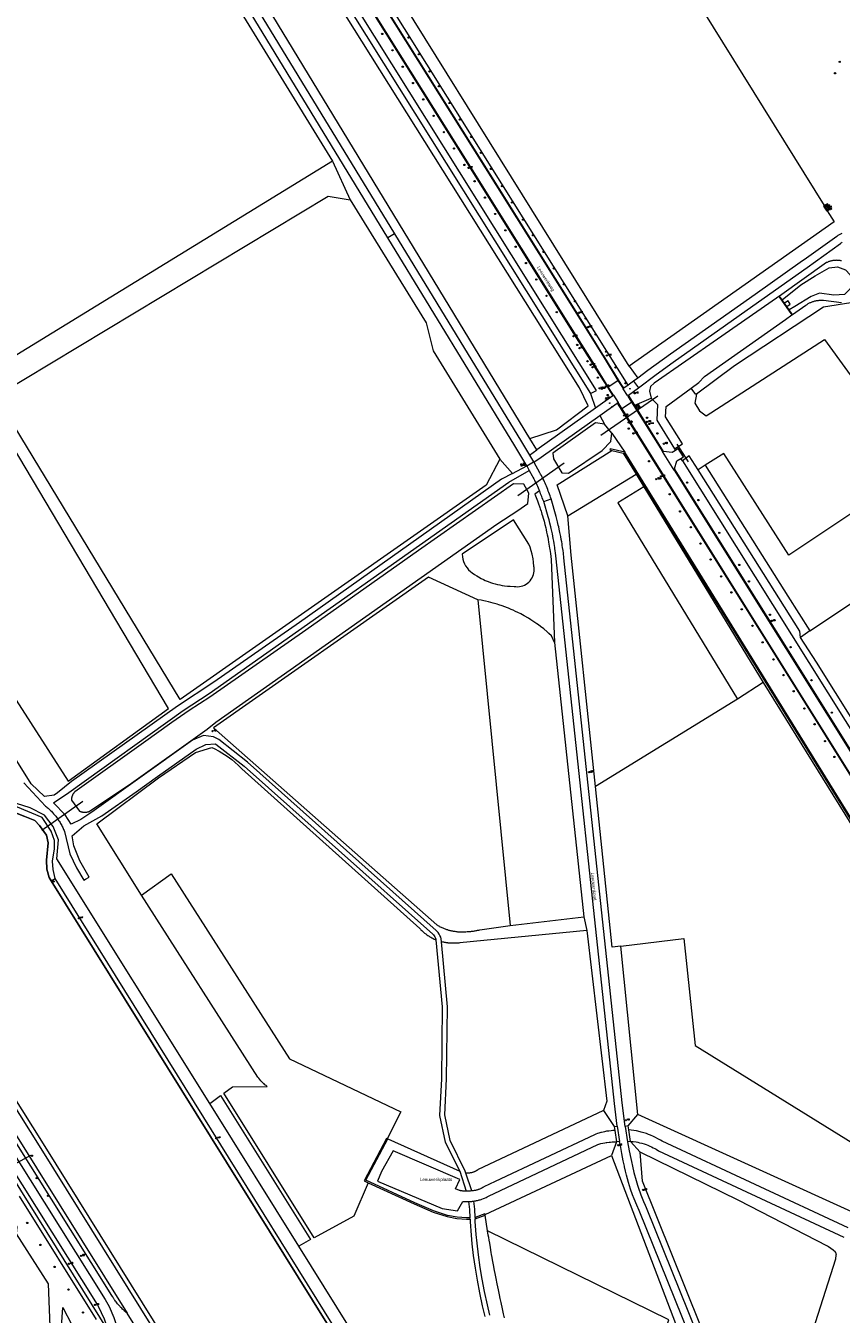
# Model space of a CAD drawing. Header units: metres. Extents: x 138165 to 154469, y 480134 to 494189.
# Tile 310 of 656: x 148601 to 148916, y 483009 to 483506. Entities that reach past the tile are written whole.
import ezdxf

# ---------------------------------------------------------------- set-up
doc = ezdxf.new("R2010")
doc.units = ezdxf.units.M
doc.header["$LTSCALE"] = 0.001
doc.header["$MEASUREMENT"] = 0
for name, color, linetype, lineweight in [('TOP-L-duiker', 7, 'Continuous', 0), ('TOP-L-topo objecten punt', 7, 'Continuous', 0), ('TOP-L-topo objecten vlak', 7, 'Continuous', 0), ('TOP-L-water beschoeiing', 7, 'Continuous', 0), ('TOP-T-topo huisnummering naamgeving', 7, 'Continuous', 0)]:
    doc.layers.add(name, color=color, linetype=linetype, lineweight=lineweight)
doc.styles.add('Style-INTL_ISO', font='INTL_ISO.shx')
doc.styles.add('Style-STANDARD', font='STANDARD.shx')

# ---------------------------------------------------------------- blocks, each defined once
blk = doc.blocks.new('24')
at = {"layer": 'TOP-L-topo objecten punt', "color": 7, "linetype": 'Continuous', "lineweight": 0}
for radius in [0.025, 0.0182, 0.0115, 0.005]:
    blk.add_circle((0, 0), radius, dxfattribs=at)
blk = doc.blocks.new('11')
at = {"layer": 'TOP-L-topo objecten punt', "color": 7, "linetype": 'Continuous', "lineweight": 0}
blk.add_circle((0, 0), 0.025, dxfattribs=at)
at = {"layer": 'TOP-L-topo objecten punt', "color": 7, "linetype": 'Continuous', "lineweight": 0, "style": 'Style-STANDARD'}
blk.add_text('AB', height=0.06, dxfattribs=at).set_placement((0.0483, 0))
blk = doc.blocks.new('121')
at = {"layer": 'TOP-L-topo objecten punt', "color": 7, "linetype": 'Continuous', "lineweight": 0}
blk.add_circle((0, 0), 0.025, dxfattribs=at)
at = {"layer": 'TOP-L-topo objecten punt', "color": 7, "linetype": 'Continuous', "lineweight": 0, "style": 'Style-STANDARD'}
blk.add_text('LD', height=0.06, dxfattribs=at).set_placement((0.0483, 0))
blk = doc.blocks.new('72')
at = {"layer": 'TOP-L-topo objecten punt', "color": 7, "linetype": 'Continuous', "lineweight": 0}
blk.add_circle((0, 0), 0.025, dxfattribs=at)
at = {"layer": 'TOP-L-topo objecten punt', "color": 7, "linetype": 'Continuous', "lineweight": 0, "style": 'Style-STANDARD'}
blk.add_text('BK', height=0.06, dxfattribs=at).set_placement((0.0483, 0))
blk = doc.blocks.new('73')
at = {"layer": 'TOP-L-topo objecten punt', "color": 7, "linetype": 'Continuous', "lineweight": 0}
blk.add_circle((0, 0), 0.025, dxfattribs=at)
at = {"layer": 'TOP-L-topo objecten punt', "color": 7, "linetype": 'Continuous', "lineweight": 0, "style": 'Style-STANDARD'}
blk.add_text('WP', height=0.06, dxfattribs=at).set_placement((0.0483, 0))
blk = doc.blocks.new('10')
at = {"layer": 'TOP-L-topo objecten punt', "linetype": 'Continuous', "lineweight": 0}
blk.add_circle((0, 0), 0.0125, dxfattribs=at)
blk = doc.blocks.new('17')
at = {"layer": 'TOP-L-topo objecten punt', "color": 7, "linetype": 'Continuous', "lineweight": 0}
blk.add_circle((0, 0), 0.025, dxfattribs=at)
at = {"layer": 'TOP-L-topo objecten punt', "color": 7, "linetype": 'Continuous', "lineweight": 0, "style": 'Style-STANDARD'}
blk.add_text('HP', height=0.06, dxfattribs=at).set_placement((0.0483, 0))
blk = doc.blocks.new('81')
at = {"layer": 'TOP-L-topo objecten punt', "color": 7, "linetype": 'Continuous', "lineweight": 0}
blk.add_circle((0, 0), 0.025, dxfattribs=at)
at = {"layer": 'TOP-L-topo objecten punt', "color": 7, "linetype": 'Continuous', "lineweight": 0, "style": 'Style-STANDARD'}
blk.add_text('GK', height=0.06, dxfattribs=at).set_placement((0.0483, 0))
blk = doc.blocks.new('14')
at = {"layer": 'TOP-L-topo objecten punt', "color": 7, "linetype": 'Continuous', "lineweight": 0}
blk.add_circle((0, 0), 0.025, dxfattribs=at)
at = {"layer": 'TOP-L-topo objecten punt', "color": 7, "linetype": 'Continuous', "lineweight": 0, "style": 'Style-STANDARD'}
blk.add_text('VB', height=0.06, dxfattribs=at).set_placement((0.0483, 0))
blk = doc.blocks.new('175')
at = {"layer": 'TOP-L-topo objecten punt', "color": 7, "linetype": 'Continuous', "lineweight": 0}
blk.add_circle((0, 0), 0.025, dxfattribs=at)
at = {"layer": 'TOP-L-topo objecten punt', "color": 7, "linetype": 'Continuous', "lineweight": 0, "style": 'Style-STANDARD'}
blk.add_text('SB', height=0.06, dxfattribs=at).set_placement((0.0483, 0))
blk = doc.blocks.new('302')
at = {"layer": 'TOP-L-topo objecten punt', "color": 7, "linetype": 'Continuous', "lineweight": 0}
blk.add_circle((0, 0), 0.025, dxfattribs=at)
at = {"layer": 'TOP-L-topo objecten punt', "color": 7, "linetype": 'Continuous', "lineweight": 0, "style": 'Style-STANDARD'}
blk.add_text('WH', height=0.06, dxfattribs=at).set_placement((0.0483, 0))

msp = doc.modelspace()

# ---------------------------------------------------------------- linework, layer by layer
at = {"layer": 'TOP-L-duiker', "flags": 128}
for points in [[(148822.92, 483348.07), (148844.83, 483363.32)], [(148852.2, 483344.64), (148856.51, 483337.84)], [(148790.91, 483324.9), (148808.78, 483337.46)], [(148607.4, 483195.82), (148623.29, 483207.01)], [(148560.25, 483046.85), (148603.21, 483070.52)]]:
    msp.add_lwpolyline(points, dxfattribs=at)
at = {"layer": 'TOP-L-topo objecten vlak', "flags": 128}
for points in [[(148833.41, 483367.4), (148772.34, 483464.68), (148697.49, 483584.48), (148631.31, 483690.49), (148599.85, 483743.65), (148547.78, 483853.53), (148547.31, 483855.54), (148545.61, 483858.1), (148550.5, 483880.06)], [(148740.84, 483424.25), (148594.8, 483663.61), (148591.72, 483668.78), (148589.84, 483672), (148586.69, 483677.5), (148584.58, 483681.28), (148582.67, 483684.74), (148579.71, 483690.25), (148538.92, 483766.2)], [(148541.38, 483767.94), (148582.31, 483691.67), (148585.66, 483685.48), (148586.39, 483684.14), (148589.86, 483677.93), (148593.52, 483671.58), (148596.94, 483665.8), (148600.34, 483660.21), (148743.36, 483425.79)], [(148779.31, 482906.07), (148611.09, 483176.29), (148610.29, 483177.59), (148609.36, 483180.76), (148609.23, 483184.22), (148609.92, 483190.91), (148609.27, 483193.95), (148606.53, 483197.65), (148604.77, 483199.58), (148600.86, 483201.12), (148594.75, 483203.58), (148593.58, 483204.42), (148592.84, 483205.62), (148416.19, 483489.41), (148289.18, 483693.15)], [(148672.18, 483090.39), (148613.26, 483184.77), (148613.82, 483192.06), (148611.86, 483197.25), (148608.46, 483201.59), (148602.9, 483204.47), (148597.65, 483206.08), (148596.06, 483212.47), (148420.94, 483492.12), (148294.48, 483695.61)], [(148795.51, 483346.84), (148805.86, 483350.2), (148818, 483359.42), (148814.63, 483366.37), (148730.76, 483500), (148618.8, 483678.39), (148601.35, 483666.36)], [(148622.88, 483679.62), (148621.84, 483679), (148818.92, 483364.2)], [(148818.92, 483364.2), (148821.28, 483365.38), (148624.04, 483680.32)], [(148795.51, 483346.84), (148601.35, 483666.36)], [(148701.38, 483587.7), (148780.57, 483643.14), (148908.95, 483436.61)], [(148626.4, 483605.17), (148719.43, 483453.82)], [(148833.81, 483374.77), (148701.38, 483587.7)], [(148713.41, 483554.76), (148782.39, 483444.62), (148823.48, 483378.95), (148823.75, 483378.52)], [(148824.03, 483378.7), (148823.7, 483379.26), (148816.59, 483390.7), (148783.68, 483443.29), (148713.75, 483554.97)], [(148325.38, 483521.99), (148326.04, 483522.4), (148326.89, 483522.93), (148341.28, 483500), (148608.6, 483073.9), (148654.54, 483000), (148786.42, 482787.86)], [(148325.38, 483521.99), (148607.06, 483073.05), (148785.15, 482787.15), (148785.44, 482786.43), (148785.52, 482786.2), (148785.73, 482785.56), (148785.83, 482785.19), (148785.92, 482784.89), (148786.04, 482784.39), (148786.14, 482783.91), (148786.18, 482783.67), (148786.23, 482783.38), (148786.33, 482782.69), (148786.37, 482782.23), (148786.41, 482781.74), (148786.43, 482781.12), (148786.43, 482780.53), (148786.42, 482780.09), (148786.4, 482779.78), (148786.36, 482779.31), (148786.31, 482778.84), (148786.26, 482778.45), (148786.18, 482777.97), (148786.11, 482777.59)], [(148719.43, 483453.82), (148584.73, 483371.16), (148498.54, 483512.83)], [(148733.98, 483512.64), (148772.2, 483451.66), (148812.77, 483386.69), (148819.55, 483375.89)], [(148819.9, 483376.1), (148811.21, 483389.96), (148772.8, 483451.5), (148735.38, 483511.15)], [(148719.43, 483453.82), (148726.24, 483438.89)], [(148783.97, 483338.85), (148778.75, 483328.88), (148660.73, 483246.23), (148589.67, 483363.14), (148717.81, 483440.27), (148726.24, 483438.89)], [(148726.24, 483438.89), (148755.63, 483391.48), (148758.26, 483380.64), (148783.97, 483338.85)], [(148910.19, 483434.62), (148912.8, 483430.42), (148833.81, 483374.77)], [(148908.95, 483436.61), (148908.66, 483436.45), (148909.95, 483434.47), (148910.19, 483434.62)], [(148910.19, 483434.62), (148911.31, 483435.33), (148910.21, 483437.32), (148908.95, 483436.61)], [(148365.39, 483431.33), (148368.44, 483429.3), (148371.76, 483426.6), (148374.78, 483423.56), (148376.16, 483421.87), (148381.03, 483414.98), (148631.86, 483014.9), (148633.34, 483012.17), (148635.17, 483007.98), (148636.55, 483003.61), (148638.92, 482995.42)], [(148633.25, 483002.28), (148631.55, 483007.33), (148629.32, 483012.17), (148628.92, 483012.91), (148378.09, 483413.05), (148374.26, 483418.7), (148373, 483420.31), (148369.86, 483423.56), (148367.57, 483425.55)], [(148368.14, 483424.05), (148483.22, 483243.33), (148633.25, 483002.28)], [(148743.36, 483425.79), (148740.84, 483424.25)], [(148794.4, 483336.32), (148792.84, 483338.91), (148789.79, 483344.02), (148740.84, 483424.25)], [(148743.36, 483425.79), (148792.31, 483345.57), (148795.43, 483340.42)], [(148915.78, 483425.88), (148915.52, 483425.76), (148915.27, 483425.64), (148915.02, 483425.51), (148914.78, 483425.37), (148914.53, 483425.23), (148914.3, 483425.08), (148914.06, 483424.92), (148913.83, 483424.76), (148901.3, 483415.74), (148900.59, 483415.3), (148882.35, 483402.35), (148849.76, 483379.39), (148840.95, 483373.01), (148837.1, 483370.11)], [(148837.4, 483366.4), (148844.24, 483371.47), (148850.82, 483376.28), (148883.7, 483399.51), (148902.43, 483412.79), (148915.21, 483422.03), (148915.38, 483422.16), (148915.55, 483422.28), (148915.72, 483422.39), (148915.89, 483422.5)], [(148915.71, 483415.32), (148915.45, 483415.37), (148915.2, 483415.42), (148914.94, 483415.45), (148914.68, 483415.48), (148914.42, 483415.5), (148914.16, 483415.52), (148913.89, 483415.53), (148913.63, 483415.52), (148913.37, 483415.52), (148913.11, 483415.5), (148912.85, 483415.48), (148912.59, 483415.45), (148912.33, 483415.41), (148912.08, 483415.36), (148911.82, 483415.31), (148911.57, 483415.25), (148911.31, 483415.18), (148911.06, 483415.11), (148910.82, 483415.03), (148910.57, 483414.94), (148910.33, 483414.84), (148910.08, 483414.74), (148909.85, 483414.63), (148891.76, 483401.75)], [(148892.79, 483400.31), (148899.99, 483406.05), (148905.55, 483409.51), (148910.85, 483412.67), (148914.13, 483413.03), (148917.15, 483411.89), (148919.03, 483409.91), (148919.81, 483408.15), (148918.96, 483404.54), (148916.75, 483402.33), (148912.74, 483402.04), (148907.13, 483402.81), (148903.94, 483401.55), (148897.73, 483397.67), (148895.5, 483396.5)], [(148891.51, 483401.58), (148890.61, 483400.93), (148867.9, 483385.15), (148843.39, 483368.2), (148842, 483366.91), (148841.62, 483365.11), (148842.31, 483362.44)], [(148936.63, 483389.55), (148930.49, 483390.7), (148919.3, 483399.12), (148908.78, 483397.52), (148874.41, 483374.88), (148859.72, 483363.99)], [(148891.76, 483401.75), (148891.51, 483401.58)], [(148891.51, 483401.58), (148891.85, 483401.1), (148896.17, 483395.04), (148896.57, 483394.48)], [(148892.79, 483400.31), (148891.76, 483401.75)], [(148893.72, 483399.01), (148892.79, 483400.31)], [(148894.63, 483397.72), (148895.93, 483398.6), (148895.04, 483399.87), (148893.72, 483399.01)], [(148894.63, 483397.72), (148893.72, 483399.01)], [(148896.81, 483394.65), (148901.91, 483398.23), (148902.14, 483398.39), (148902.38, 483398.54), (148902.61, 483398.69), (148902.85, 483398.83), (148903.1, 483398.96), (148903.35, 483399.09), (148903.6, 483399.21), (148903.85, 483399.32), (148904.11, 483399.43), (148904.37, 483399.53), (148904.63, 483399.62), (148904.9, 483399.71), (148905.17, 483399.78), (148905.43, 483399.85), (148905.71, 483399.92), (148905.98, 483399.98), (148906.25, 483400.03), (148906.53, 483400.07), (148906.81, 483400.1), (148907.08, 483400.13), (148907.36, 483400.15), (148907.64, 483400.16), (148907.92, 483400.17), (148908.2, 483400.16), (148908.48, 483400.15), (148908.76, 483400.14), (148915.71, 483399.28)], [(148857.73, 483366.27), (148860.66, 483368.42), (148862.82, 483370.69), (148894.12, 483392.76), (148896.57, 483394.48)], [(148895.5, 483396.5), (148894.63, 483397.72)], [(148896.81, 483394.65), (148896.41, 483395.22), (148895.5, 483396.5)], [(148896.57, 483394.48), (148896.81, 483394.65)], [(148859.72, 483363.99), (148859.15, 483360.41), (148860.95, 483357.46), (148863.43, 483355.63), (148909.12, 483384.99), (148927.87, 483359.23), (148932.71, 483350.97), (148944.01, 483335.18), (148938.02, 483331.11), (148932.1, 483327.16), (148921.96, 483319.63), (148895.39, 483301.85), (148870.25, 483341.03), (148863.08, 483336.53)], [(148824.03, 483378.7), (148823.75, 483378.52)], [(148831.77, 483366.21), (148831.61, 483366.46), (148831.02, 483367.41), (148829.76, 483369.44), (148824.03, 483378.7)], [(148819.9, 483376.1), (148819.55, 483375.89)], [(148819.55, 483375.89), (148820.74, 483373.99), (148825.68, 483366.28), (148827.48, 483363.27)], [(148825.75, 483366.78), (148819.9, 483376.1)], [(148823.75, 483378.52), (148829.48, 483369.26)], [(148833.81, 483374.77), (148837.1, 483370.11)], [(148825.75, 483366.78), (148829.48, 483369.26)], [(148829.48, 483369.26), (148830.73, 483367.23), (148831.33, 483366.28), (148831.49, 483366.02)], [(148835.54, 483368.93), (148833.41, 483367.4)], [(148837.1, 483370.11), (148835.54, 483368.93)], [(148835.54, 483368.93), (148837.4, 483366.4)], [(148818.92, 483364.2), (148820.9, 483358.58)], [(148827.81, 483363.5), (148827.02, 483364.75), (148825.75, 483366.78)], [(148831.49, 483366.02), (148831.52, 483366.04), (148831.77, 483366.21)], [(148833.2, 483363.37), (148831.49, 483366.02)], [(148833.41, 483367.4), (148831.77, 483366.21)], [(148833.5, 483363.58), (148837.4, 483366.4)], [(148851.25, 483342.89), (148854.34, 483344.77), (148847.81, 483355.23), (148848.04, 483359.18), (148857.73, 483366.27)], [(148859.72, 483363.99), (148859.49, 483363.85), (148857.73, 483366.27)], [(148586.26, 483360.51), (148550.39, 483319.22), (148617.62, 483214.77), (148656.32, 483242.77), (148586.26, 483360.51)], [(148827.48, 483363.27), (148820.9, 483358.58)], [(148822.47, 483355.72), (148829.18, 483360.51)], [(148827.48, 483363.27), (148827.81, 483363.5)], [(148827.81, 483363.5), (148829.53, 483360.76)], [(148829.53, 483360.76), (148829.18, 483360.51)], [(148829.18, 483360.51), (148831.62, 483356.6), (148890.05, 483263.25), (148988.41, 483105.84), (148991.45, 483101.09), (148991.9, 483100.42), (148992.32, 483099.8), (148992.74, 483099.18), (148993.24, 483098.46), (148993.67, 483097.84), (148994.17, 483097.13), (148994.6, 483096.52), (148995.04, 483095.91), (148995.81, 483094.85), (148996.52, 483093.9), (148997.22, 483092.94), (148997.93, 483091.99), (148998.65, 483091.04), (148999.36, 483090.1), (149000.08, 483089.15), (149000.81, 483088.21)], [(148831.04, 483358.34), (148829.77, 483360.37), (148829.53, 483360.76)], [(148831.04, 483358.34), (148834.76, 483360.81)], [(148833.5, 483363.58), (148833.2, 483363.37)], [(148833.2, 483363.37), (148833.49, 483362.85), (148834.76, 483360.81)], [(148835.96, 483359.65), (148833.5, 483363.58)], [(148834.76, 483360.81), (148835.64, 483359.41), (148846.6, 483341.83)], [(148835.96, 483359.65), (148842.31, 483362.44)], [(148847.08, 483341.85), (148835.96, 483359.65)], [(148842.31, 483362.44), (148844.71, 483359.9), (148844.47, 483353.87), (148851.25, 483342.89)], [(148797.13, 483337.67), (148799.94, 483339.67), (148822.47, 483355.72)], [(148820.9, 483358.58), (148798.24, 483342.42)], [(148822.47, 483355.72), (148824.3, 483352.39)], [(149000.92, 483088.66), (149000.34, 483089.44), (148999.76, 483090.21), (148999.18, 483090.99), (148998.52, 483091.9), (148997.85, 483092.81), (148997.28, 483093.59), (148996.71, 483094.38), (148996.05, 483095.29), (148995.49, 483096.08), (148994.84, 483097), (148994.19, 483097.92), (148993.64, 483098.72), (148993.09, 483099.51), (148992.45, 483100.44), (148991.9, 483101.24), (148991.27, 483102.17), (148988.82, 483106.04), (148890.37, 483263.47), (148831.98, 483356.84), (148831.04, 483358.34)], [(148824.3, 483352.39), (148820.89, 483352.92), (148804.43, 483341.19), (148804.65, 483338.98), (148807.85, 483333.65), (148810.48, 483333.41), (148823.43, 483342.27), (148826.7, 483345.72), (148827.17, 483348.88)], [(148827.17, 483348.88), (148824.3, 483352.39)], [(148827.17, 483348.88), (148832.1, 483341.61)], [(148798.24, 483342.42), (148795.51, 483346.84)], [(148795.43, 483340.42), (148798.24, 483342.42)], [(148795.43, 483340.42), (148796.99, 483337.87)], [(148810.23, 483317.07), (148806, 483328.96), (148827.14, 483342.22)], [(148832.1, 483341.61), (148826.48, 483342.88), (148826.36, 483342.4), (148827.14, 483342.22)], [(148827.14, 483342.22), (148831.5, 483341.23)], [(148831.5, 483341.23), (148831.78, 483341.17), (148978.29, 483104.05), (148990.08, 483087.01), (148990.5, 483087.29), (148978.71, 483104.33), (148832.1, 483341.61)], [(148831.5, 483341.23), (148836.48, 483333.07)], [(148846.6, 483341.83), (148847.08, 483341.85)], [(148851.11, 483334.64), (148846.6, 483341.83)], [(148851.68, 483342.23), (148850.43, 483341.41), (148847.08, 483341.85)], [(148851.25, 483342.89), (148851.68, 483342.23)], [(148851.29, 483335.14), (148852.15, 483338.2), (148853.7, 483339.14)], [(148853.7, 483339.14), (148854.79, 483339.8), (148852.76, 483342.94), (148851.68, 483342.23)], [(148854.31, 483338.2), (148853.7, 483339.14)], [(148860.39, 483334.72), (148856.99, 483340.11), (148854.31, 483338.2)], [(148761.5, 483152.81), (148761.34, 483153.87), (148761.18, 483154.5), (148760.9, 483155.21), (148760.6, 483155.77), (148760.24, 483156.3), (148759.84, 483156.78), (148759.46, 483157.16), (148686.7, 483222.02), (148675.65, 483230.72), (148673.63, 483231.8), (148669.69, 483232.37), (148665.48, 483230.56), (148626.68, 483202.7), (148622.51, 483199.91), (148618.72, 483198.18), (148616.41, 483201.78), (148611.88, 483206.35), (148617.85, 483210.33), (148661.9, 483242.02), (148671.99, 483248.56), (148787.41, 483329.94), (148795.32, 483334.49)], [(148783.97, 483338.85), (148788.89, 483333.37)], [(148788.89, 483333.37), (148794.4, 483336.32)], [(148794.4, 483336.32), (148796.99, 483337.87)], [(148794.4, 483336.32), (148795.32, 483334.49)], [(148795.32, 483334.49), (148796.41, 483332.49), (148796.73, 483331.92), (148797.03, 483331.34), (148797.33, 483330.76), (148797.62, 483330.18), (148797.91, 483329.6), (148798.19, 483329.01), (148798.46, 483328.42), (148798.73, 483327.82), (148799, 483327.23), (148799.25, 483326.63)], [(148796.99, 483337.87), (148797.13, 483337.67)], [(148803.73, 483323.53), (148803.53, 483324.15), (148803.32, 483324.77), (148803.11, 483325.38), (148802.88, 483325.99), (148802.65, 483326.59), (148802.42, 483327.2), (148802.17, 483327.8), (148801.92, 483328.4), (148801.67, 483329), (148801.4, 483329.59), (148801.13, 483330.18), (148800.86, 483330.77), (148800.57, 483331.35), (148800.28, 483331.93), (148799.98, 483332.51), (148799.68, 483333.08), (148799.37, 483333.65), (148797.2, 483337.57), (148797.13, 483337.67)], [(148851.29, 483335.14), (148851.11, 483334.64)], [(148851.11, 483334.64), (148894.18, 483265.92), (148992.77, 483108.24)], [(148993.09, 483108.47), (148894.54, 483266.15), (148851.29, 483335.14)], [(148854.31, 483338.2), (148993.78, 483115.66), (149000.18, 483106.2), (149008.92, 483093.98)], [(148863.08, 483336.53), (148860.39, 483334.72)], [(148899.83, 483270.06), (148899.6, 483272.53), (148860.39, 483334.72)], [(148863.08, 483336.53), (148894.96, 483286.09), (148903.45, 483272.63)], [(148788.89, 483333.37), (148784.63, 483331.09), (148706.81, 483275.93), (148673.77, 483252.84), (148659.72, 483243.61), (148618.81, 483214.54), (148613.44, 483210.23), (148612.2, 483209.3), (148608.47, 483208.81), (148603.3, 483213.67), (148597.78, 483222.61), (148596.22, 483221.99)], [(148789.21, 483329.33), (148752.6, 483303.62), (148709.17, 483272.96), (148672.14, 483247.11), (148664.21, 483241.97), (148657.54, 483237.34), (148646.6, 483229.52), (148620.17, 483210.62), (148620.04, 483210.5), (148619.93, 483210.37), (148619.82, 483210.24), (148619.71, 483210.11), (148619.61, 483209.97), (148619.51, 483209.83), (148619.43, 483209.69), (148619.34, 483209.54), (148619.27, 483209.39), (148619.2, 483209.23), (148619.13, 483209.07), (148619.08, 483208.91), (148619.03, 483208.75), (148618.98, 483208.58), (148618.95, 483208.42), (148618.92, 483208.25), (148618.9, 483208.08), (148618.88, 483207.91), (148618.87, 483207.74), (148618.87, 483207.57), (148618.88, 483207.4), (148621.9, 483203.19), (148622.07, 483203.11), (148622.24, 483203.05), (148622.42, 483202.98), (148622.6, 483202.93), (148622.78, 483202.88), (148622.97, 483202.84), (148623.15, 483202.8), (148623.34, 483202.77), (148623.53, 483202.75), (148623.71, 483202.74), (148623.9, 483202.73), (148624.09, 483202.73), (148624.28, 483202.74), (148624.46, 483202.75), (148624.65, 483202.78), (148624.84, 483202.8), (148625.02, 483202.84), (148625.21, 483202.88), (148625.39, 483202.93), (148625.57, 483202.99), (148625.74, 483203.05), (148641.99, 483213.91), (148671.19, 483234.8), (148674.5, 483237.52), (148703.16, 483257.61), (148782.83, 483313.78), (148790.94, 483319.13), (148794.76, 483321.8), (148795.17, 483325.73), (148793.16, 483329.28), (148789.21, 483329.33)], [(148810.23, 483317.07), (148836.48, 483333.07)], [(148836.48, 483333.07), (148839.48, 483328.15)], [(148799.25, 483326.63), (148797.41, 483325.33), (148798.45, 483322.74), (148798.85, 483321.68), (148799.03, 483321.2), (148799.12, 483320.95), (148799.38, 483320.24), (148799.57, 483319.66), (148799.85, 483318.84), (148800.01, 483318.34), (148800.21, 483317.7), (148800.42, 483317.01), (148800.7, 483316.07), (148800.99, 483315), (148801.34, 483313.66), (148801.65, 483312.34), (148801.81, 483311.64), (148802.01, 483310.73), (148802.24, 483309.64), (148802.41, 483308.83), (148802.58, 483307.92), (148802.77, 483306.85), (148802.91, 483306.06), (148803.04, 483305.27), (148803.15, 483304.52), (148803.22, 483304.09), (148803.33, 483303.27), (148803.44, 483302.5), (148803.58, 483301.39), (148803.71, 483300.18), (148805.04, 483268.18)], [(148800.9, 483322.48), (148800.53, 483323.37), (148800.33, 483323.92), (148800.12, 483324.46), (148799.91, 483325.01), (148799.7, 483325.55), (148799.48, 483326.09), (148799.25, 483326.63)], [(148839.48, 483328.15), (148829.41, 483322.01), (148875.62, 483246.38)], [(148839.48, 483328.15), (148885.41, 483252.77)], [(148800.9, 483322.48), (148803.73, 483323.53)], [(148829.2, 483081.73), (148828.19, 483090.4), (148805.7, 483300.4), (148805.56, 483301.62), (148805.42, 483302.76), (148805.32, 483303.54), (148805.2, 483304.37), (148805.13, 483304.82), (148805.01, 483305.59), (148804.88, 483306.39), (148804.74, 483307.2), (148804.55, 483308.29), (148804.37, 483309.21), (148804.2, 483310.04), (148803.97, 483311.15), (148803.76, 483312.09), (148803.6, 483312.79), (148803.28, 483314.14), (148802.92, 483315.51), (148802.62, 483316.61), (148800.9, 483322.48)], [(148832.22, 483081.58), (148831.13, 483090.73), (148808.64, 483300.82), (148808.45, 483302.57), (148808.32, 483303.7), (148808.17, 483304.77), (148808.05, 483305.57), (148807.95, 483306.24), (148807.83, 483306.98), (148807.66, 483307.93), (148807.47, 483309), (148807.26, 483310.03), (148807.13, 483310.65), (148807, 483311.28), (148806.86, 483311.91), (148806.66, 483312.77), (148806.49, 483313.48), (148806.19, 483314.73), (148805.81, 483316.22), (148805.68, 483316.72), (148803.73, 483323.53)], [(148792.22, 483289.87), (148792.88, 483290.07), (148793.51, 483290.33), (148794.11, 483290.66), (148794.68, 483291.05), (148795.2, 483291.5), (148795.67, 483291.99), (148796.09, 483292.54), (148796.45, 483293.12), (148796.74, 483293.75), (148796.97, 483294.39), (148797.13, 483295.06), (148797.22, 483295.74), (148797.24, 483296.43), (148797.18, 483297.11), (148797.13, 483297.42), (148796.95, 483299.2), (148796.76, 483300.49), (148796.39, 483302.25), (148796.06, 483303.5), (148795.6, 483304.95), (148795.2, 483306.06), (148789.17, 483315.52), (148769.5, 483302.18), (148769.57, 483301.24), (148769.73, 483300.31), (148769.99, 483299.41), (148770.35, 483298.53), (148770.79, 483297.7), (148771.32, 483296.92), (148771.93, 483296.2), (148772.61, 483295.55), (148773.26, 483295.03), (148774.16, 483294.41), (148775.04, 483293.86), (148775.74, 483293.45), (148776.81, 483292.88), (148777.65, 483292.46), (148778.37, 483292.14), (148779.43, 483291.7), (148780.33, 483291.37), (148781.13, 483291.1), (148782.11, 483290.82), (148783.01, 483290.58), (148783.98, 483290.36), (148784.84, 483290.2), (148785.79, 483290.06), (148786.89, 483289.93), (148788.01, 483289.84), (148789.49, 483289.8), (148790.17, 483289.71), (148790.86, 483289.69), (148791.54, 483289.75), (148792.22, 483289.87)], [(148820.83, 483212.66), (148811.52, 483301.83), (148810.23, 483317.07)], [(148455, 483306.47), (148605.4, 483065.68), (148640.33, 483009.59)], [(148640.33, 483009.59), (148639.99, 483009.86), (148639.82, 483010), (148639.49, 483010.28), (148639.33, 483010.42), (148639.17, 483010.57), (148638.85, 483010.86), (148638.69, 483011.01), (148638.53, 483011.16), (148638.22, 483011.46), (148637.92, 483011.77), (148637.77, 483011.92), (148637.62, 483012.08), (148637.48, 483012.24), (148637.33, 483012.4), (148637.05, 483012.73), (148636.91, 483012.89), (148636.77, 483013.06), (148636.63, 483013.22), (148636.36, 483013.56), (148636.1, 483013.91), (148635.84, 483014.25), (148635.59, 483014.6), (148635.47, 483014.78), (148635.34, 483014.96), (148635.23, 483015.14), (148635.11, 483015.32), (148634.99, 483015.51), (148634.76, 483015.87), (148634.65, 483016.06), (148634.42, 483016.45), (148454.24, 483303.85)], [(148903.45, 483272.63), (148950.24, 483303.77), (148971.76, 483268.77), (149048.19, 483142.72), (149001.13, 483109.21)], [(148775.52, 483284.66), (148756.46, 483293.34), (148673.65, 483235.31), (148759.65, 483159.29), (148759.89, 483159.15), (148760.12, 483159.02), (148760.4, 483158.87), (148760.64, 483158.74), (148760.91, 483158.6), (148761.37, 483158.38), (148761.63, 483158.26), (148761.95, 483158.12), (148762.26, 483157.99), (148762.55, 483157.87), (148762.92, 483157.73), (148763.19, 483157.64), (148763.47, 483157.54), (148763.75, 483157.46), (148763.98, 483157.39), (148764.23, 483157.31), (148764.49, 483157.24), (148764.73, 483157.18), (148765.07, 483157.1), (148765.36, 483157.03), (148765.72, 483156.96), (148766.03, 483156.9), (148766.3, 483156.86), (148766.57, 483156.82), (148766.99, 483156.76), (148767.35, 483156.72), (148767.69, 483156.68), (148768.02, 483156.66), (148768.33, 483156.64), (148768.6, 483156.63), (148768.94, 483156.62), (148769.5, 483156.62), (148769.96, 483156.63), (148770.29, 483156.64), (148770.86, 483156.68), (148771.35, 483156.7), (148771.78, 483156.72), (148772.11, 483156.74), (148772.44, 483156.77), (148772.79, 483156.8), (148773.04, 483156.83), (148773.4, 483156.87), (148773.77, 483156.92), (148774.14, 483156.97), (148774.46, 483157.03), (148774.78, 483157.08), (148775.1, 483157.14), (148775.37, 483157.2), (148775.91, 483157.32), (148776.25, 483157.4), (148788.01, 483159.11)], [(148775.52, 483284.66), (148788.01, 483159.11)], [(148805.04, 483268.18), (148803.84, 483270.79), (148802.87, 483271.67), (148802.18, 483272.28), (148800.86, 483273.39), (148799.58, 483274.4), (148798.83, 483274.96), (148798.17, 483275.43), (148797.43, 483275.95), (148795.89, 483276.97), (148794.97, 483277.54), (148793.31, 483278.51), (148792.04, 483279.2), (148790.94, 483279.76), (148790.05, 483280.19), (148789.05, 483280.65), (148788.35, 483280.96), (148787.34, 483281.38), (148786.89, 483281.56), (148785.94, 483281.92), (148784.89, 483282.3), (148783.56, 483282.75), (148782.88, 483282.96), (148781.4, 483283.4), (148780.45, 483283.65), (148779.54, 483283.87), (148778.42, 483284.12), (148777.81, 483284.25), (148776.74, 483284.45), (148775.52, 483284.66)], [(148903.45, 483272.63), (148899.83, 483270.06)], [(149001.13, 483109.21), (148995.8, 483117.22), (148906.01, 483260.63), (148899.83, 483270.06)], [(148805.04, 483268.18), (148816.32, 483162.43)], [(148885.41, 483252.77), (148875.62, 483246.38)], [(148885.41, 483252.77), (148975.28, 483107.85)], [(148875.62, 483246.38), (148820.83, 483212.66)], [(148600.51, 483214.05), (148608.89, 483205.12), (148609.22, 483204.85), (148609.54, 483204.58), (148609.86, 483204.29), (148610.18, 483204.01), (148610.49, 483203.72), (148610.8, 483203.42), (148611.1, 483203.11), (148611.39, 483202.81), (148611.68, 483202.49), (148611.96, 483202.17), (148612.24, 483201.85), (148612.51, 483201.52), (148612.78, 483201.19), (148613.04, 483200.85), (148613.29, 483200.51), (148613.54, 483200.16), (148613.79, 483199.81), (148614.02, 483199.46), (148614.25, 483199.1), (148614.47, 483198.73), (148614.69, 483198.37), (148614.9, 483198), (148615.1, 483197.62), (148615.3, 483197.24), (148615.49, 483196.86), (148615.67, 483196.48), (148615.85, 483196.09), (148616.02, 483195.7), (148616.18, 483195.3), (148618.26, 483186.65), (148620.83, 483181.31), (148623.67, 483176.57), (148624.27, 483176.9), (148625.72, 483177.71), (148622.11, 483183.99), (148619.78, 483189.78), (148619.07, 483193.69), (148623.68, 483197.44), (148630.58, 483201.4), (148643.77, 483210.61), (148652.08, 483216.49), (148666.97, 483227.07), (148670.67, 483228.91), (148674.4, 483229.11), (148674.54, 483229.04), (148685.41, 483220.48), (148758.1, 483155.7), (148758.37, 483155.43), (148758.64, 483155.1), (148758.89, 483154.74), (148759.08, 483154.38), (148759.27, 483153.88), (148759.36, 483153.54)], [(148645.85, 483170.78), (148628.61, 483198.32), (148652.41, 483216.05), (148666.61, 483225.74), (148672.98, 483227.65), (148673.8, 483227.28), (148675.73, 483226.3), (148678.89, 483224.36), (148680.68, 483223.03), (148681.82, 483222.09), (148683.29, 483220.75), (148684.51, 483219.53), (148753.14, 483157.9), (148753.39, 483157.64), (148753.57, 483157.45), (148753.87, 483157.16), (148754.28, 483156.77), (148754.73, 483156.37), (148754.99, 483156.16), (148755.4, 483155.83), (148755.85, 483155.5), (148756.2, 483155.25), (148756.47, 483155.08), (148756.72, 483154.91), (148757.04, 483154.71), (148757.39, 483154.51), (148757.78, 483154.29), (148758.01, 483154.17), (148758.29, 483154.03), (148758.66, 483153.85), (148758.93, 483153.73), (148759.36, 483153.54)], [(148830.61, 483151.1), (148827.32, 483150.66), (148820.83, 483212.66)], [(148592.84, 483205.62), (148593.58, 483204.42), (148594.75, 483203.58), (148600.86, 483201.12), (148604.77, 483199.58), (148606.53, 483197.65), (148609.27, 483193.95), (148609.92, 483190.91), (148609.23, 483184.22), (148609.36, 483180.76), (148610.29, 483177.59), (148611.09, 483176.29)], [(148612.57, 483177.12), (148611.79, 483180.65), (148611.53, 483183.9), (148612.31, 483188.66), (148612.36, 483191.89), (148611.02, 483195.46), (148607.51, 483200.75), (148598.01, 483204.67), (148595.16, 483205.7), (148594.23, 483206.77)], [(148611.09, 483176.29), (148612.57, 483177.12)], [(148611.09, 483176.29), (148779.31, 482906.07), (148853.34, 482787.61), (148910.98, 482693.35)], [(148910.98, 482693.35), (148912.03, 482694.08), (148912.84, 482694.62), (148854.84, 482788.33), (148780.28, 482907.53), (148612.57, 483177.12)], [(148645.85, 483170.78), (148657.32, 483178.98), (148702.85, 483107.71), (148745.8, 483087.22), (148740.54, 483076.87)], [(148733.23, 483059.86), (148727.73, 483047.04), (148712.36, 483038.69), (148677.64, 483094.42), (148680.87, 483096.81), (148694.28, 483097), (148693.85, 483097.34), (148693.43, 483097.68), (148693.12, 483097.96), (148692.88, 483098.17), (148692.58, 483098.45), (148692.23, 483098.8), (148691.86, 483099.2), (148691.49, 483099.62), (148691.06, 483100.15), (148690.74, 483100.57), (148645.85, 483170.78)], [(148788.01, 483159.11), (148816.32, 483162.43)], [(148816.32, 483162.43), (148817.49, 483157.1)], [(148817.49, 483157.1), (148768.5, 483152.34), (148768.2, 483152.31), (148767.89, 483152.27), (148767.63, 483152.25), (148767.33, 483152.23), (148766.97, 483152.21), (148766.66, 483152.19), (148766.22, 483152.19), (148765.71, 483152.19), (148765.3, 483152.21), (148764.81, 483152.24), (148764.43, 483152.27), (148764.1, 483152.31), (148763.87, 483152.33), (148763.58, 483152.37), (148763.29, 483152.42), (148762.98, 483152.47), (148762.7, 483152.52), (148762.43, 483152.58), (148762.01, 483152.68), (148761.6, 483152.78), (148761.5, 483152.81)], [(148817.49, 483157.1), (148825.19, 483091.35), (148823.93, 483087.67)], [(148759.36, 483153.54), (148761.8, 483127.65), (148761.46, 483099.96), (148760.77, 483085.85), (148762.87, 483075.53), (148768.58, 483064.28)], [(148770.91, 483063.59), (148770.66, 483064.36), (148764.78, 483076.19), (148762.78, 483086.01), (148763.46, 483099.9), (148763.8, 483127.73), (148761.5, 483152.81)], [(148830.61, 483151.1), (148854.91, 483154.04), (148859.29, 483112.78), (148923.75, 483072.88), (148975.28, 483107.85)], [(148837.17, 483086.13), (148830.61, 483151.1)], [(148672.18, 483090.39), (148676.33, 483093.46), (148710.97, 483037.94), (148706.43, 483035.48)], [(148706.43, 483035.48), (148672.18, 483090.39)], [(148823.93, 483087.67), (148775.38, 483064.79), (148775.3, 483064.73), (148775.15, 483064.63), (148775.04, 483064.56), (148774.77, 483064.4), (148774.68, 483064.35), (148774.52, 483064.27), (148774.41, 483064.21), (148774.28, 483064.15), (148774.14, 483064.09), (148774.02, 483064.04), (148773.87, 483063.98), (148773.74, 483063.93), (148773.49, 483063.85), (148773.27, 483063.79), (148773.09, 483063.74), (148772.9, 483063.7), (148772.72, 483063.66), (148772.58, 483063.64), (148772.3, 483063.6), (148772.15, 483063.59), (148772.03, 483063.58), (148771.79, 483063.57), (148771.62, 483063.56), (148771.49, 483063.56), (148771.35, 483063.57), (148771.14, 483063.58), (148770.91, 483063.59)], [(148823.93, 483087.67), (148827.99, 483081.53)], [(148833.43, 483081.77), (148837.17, 483086.13)], [(148990.44, 483084.69), (148933.33, 483046.17), (148932.83, 483045.87), (148932.11, 483045.54), (148931.36, 483045.29), (148930.59, 483045.11), (148929.8, 483045.02), (148929.01, 483045.01), (148928.23, 483045.09), (148927.45, 483045.24), (148926.7, 483045.47), (148837.17, 483086.13)], [(148827.99, 483081.53), (148829.2, 483081.73)], [(148827.99, 483081.53), (148828.23, 483079.98)], [(148829.2, 483081.73), (148830.09, 483075.84)], [(148833.43, 483081.77), (148832.22, 483081.58)], [(148832.22, 483081.58), (148833.15, 483075.65)], [(148833.64, 483080.29), (148833.43, 483081.77)], [(148740.54, 483076.87), (148740.32, 483076.99), (148731.66, 483060.58), (148733.23, 483059.86)], [(148772.45, 483046.37), (148771.1, 483046.34), (148767.51, 483046.56), (148763.82, 483047.29), (148758.44, 483049.05), (148751.2, 483052.16), (148732.34, 483060.82), (148740.77, 483076.77)], [(148740.77, 483076.77), (148740.54, 483076.87)], [(148740.77, 483076.77), (148768.58, 483064.28)], [(148828.23, 483079.98), (148827.54, 483079.96), (148826.85, 483079.91), (148825.97, 483079.82), (148825.47, 483079.76), (148825.11, 483079.7), (148824.3, 483079.55), (148823.74, 483079.43), (148823.11, 483079.28), (148822.91, 483079.22), (148822.13, 483079), (148821.56, 483078.81), (148820.97, 483078.6), (148820.44, 483078.39), (148782.15, 483060.35), (148777.79, 483058.24), (148777.69, 483058.18), (148777.35, 483057.98), (148777.07, 483057.83), (148776.8, 483057.7), (148776.69, 483057.65), (148776.46, 483057.54), (148776.1, 483057.4), (148775.81, 483057.29), (148775.61, 483057.22), (148775.48, 483057.18), (148775.35, 483057.14), (148775.07, 483057.06), (148774.87, 483057.01), (148774.57, 483056.94), (148774.42, 483056.91), (148774.25, 483056.87), (148774.06, 483056.84), (148773.73, 483056.79), (148773.53, 483056.77), (148773.4, 483056.76), (148773.12, 483056.73)], [(148773.89, 483052.78), (148774.39, 483052.86), (148774.73, 483052.92), (148775.02, 483052.98), (148775.33, 483053.05), (148775.68, 483053.14), (148776.03, 483053.23), (148776.42, 483053.35), (148776.79, 483053.47), (148777.03, 483053.55), (148777.69, 483053.8), (148778.06, 483053.95), (148778.69, 483054.23), (148779.1, 483054.44), (148779.63, 483054.72), (148821.7, 483074.65), (148822.18, 483074.79), (148822.54, 483074.89), (148822.9, 483074.98), (148823.66, 483075.16), (148824.4, 483075.3), (148824.95, 483075.38), (148825.24, 483075.43), (148826.06, 483075.52), (148826.67, 483075.57), (148827.21, 483075.6), (148827.71, 483075.61), (148828.3, 483075.62), (148828.95, 483075.6)], [(148828.95, 483075.6), (148827.01, 483070.4)], [(148828.23, 483079.98), (148828.95, 483075.6)], [(148830.09, 483075.84), (148828.95, 483075.6)], [(148873.47, 482960.33), (148837.62, 483049.17), (148836.72, 483051.25), (148835.76, 483053.63), (148835.16, 483055.24), (148834.39, 483057.46), (148833.62, 483059.92), (148832.83, 483062.78), (148832.43, 483064.38), (148832.05, 483066.05), (148832.02, 483066.21), (148831.56, 483068.38), (148831, 483071.15), (148830.54, 483073.48), (148830.09, 483075.84)], [(148834.33, 483075.84), (148833.15, 483075.65)], [(148833.15, 483075.65), (148833.82, 483072.15), (148834.42, 483069.21), (148834.67, 483068.03), (148835.05, 483066.27), (148835.63, 483063.83), (148836.48, 483060.74), (148837.05, 483058.91), (148837.29, 483058.16), (148838.34, 483055.22), (148839.35, 483052.67), (148839.97, 483051.23), (148840.37, 483050.33), (148876.24, 482961.4)], [(148918.21, 483042.47), (148846.48, 483075.86), (148845.86, 483076.26), (148844.86, 483076.84), (148843.95, 483077.33), (148843.14, 483077.73), (148842.04, 483078.21), (148841.28, 483078.52), (148840.53, 483078.8), (148839.48, 483079.14), (148838.49, 483079.43), (148838.01, 483079.55), (148836.62, 483079.86), (148835.63, 483080.04), (148834.57, 483080.19), (148833.64, 483080.29)], [(148834.33, 483075.84), (148833.64, 483080.29)], [(148834.33, 483075.84), (148834.98, 483075.78), (148835.4, 483075.74), (148836.46, 483075.59), (148837.14, 483075.46), (148837.85, 483075.31), (148838.76, 483075.08), (148839.64, 483074.82), (148840.39, 483074.56), (148840.98, 483074.33), (148841.77, 483074.01), (148842.44, 483073.7), (148843.12, 483073.36), (148843.76, 483073.02), (148844.2, 483072.76), (148845.14, 483072.17), (148916.61, 483038.86)], [(148838.04, 483071.67), (148834.33, 483075.84)], [(148771.05, 483056.61), (148770.7, 483056.61), (148770.31, 483056.63), (148770.06, 483056.65), (148769.66, 483056.69), (148769.48, 483056.71), (148769.3, 483056.73), (148769.08, 483056.77), (148768.84, 483056.81), (148768.67, 483056.84), (148768.4, 483056.89), (148766.93, 483057.51), (148768.52, 483061.17), (148742.82, 483072.14), (148738.36, 483064.24), (148736.78, 483060.51), (148761.7, 483049.99), (148767.7, 483049.09), (148769.71, 483052.64), (148770.08, 483052.67), (148770.3, 483052.65), (148770.53, 483052.64), (148770.79, 483052.62), (148771.03, 483052.62), (148771.25, 483052.61), (148771.44, 483052.61), (148771.56, 483052.61), (148771.88, 483052.61)], [(148883.86, 482948.5), (148887.16, 482953.63), (148903.7, 483000), (148913.47, 483030.53), (148913.63, 483031.91), (148913.66, 483032.06), (148913.67, 483032.2), (148913.66, 483032.35), (148913.64, 483032.5), (148913.6, 483032.64), (148913.55, 483032.78), (148913.48, 483032.91), (148913.4, 483033.04), (148913.36, 483033.1), (148912.47, 483033.83), (148911.53, 483034.55), (148910.59, 483035.22), (148910.27, 483035.44), (148876.12, 483053), (148838.04, 483071.67)], [(148883.86, 482948.5), (148839.01, 483060.49), (148838.04, 483071.67)], [(148778.28, 483047.67), (148827.01, 483070.4)], [(148827.01, 483070.4), (148879.04, 482933.79), (148874.93, 482915.02)], [(148768.58, 483064.28), (148771.05, 483056.61)], [(148773.12, 483056.73), (148770.91, 483063.59)], [(148733.23, 483059.86), (148751, 483051.7), (148758.26, 483048.59), (148763.7, 483046.81), (148767.45, 483046.06), (148771.08, 483045.84), (148772.47, 483045.87)], [(148773.12, 483056.73), (148772.86, 483056.72), (148772.53, 483056.68), (148772.31, 483056.66), (148772.08, 483056.64), (148771.89, 483056.63), (148771.69, 483056.62), (148771.46, 483056.61), (148771.05, 483056.61)], [(148592.47, 483051.22), (148597.8, 483042.94), (148597.52, 483040.19), (148609.84, 483020.89), (148610.94, 482994.54), (148610.19, 482978.67), (148605.91, 482967.55), (148574.62, 483042.4)], [(148598.72, 483054.73), (148628.42, 483007.19)], [(148771.88, 483052.61), (148772.23, 483052.62), (148772.61, 483052.65), (148773, 483052.68), (148773.16, 483052.69), (148773.46, 483052.72), (148773.89, 483052.78)], [(148771.88, 483052.61), (148772.3, 483049.6), (148772.45, 483046.37)], [(148774.45, 483046.43), (148774.3, 483049.67), (148773.89, 483052.78)], [(148772.47, 483045.87), (148772.45, 483046.37)], [(148772.47, 483045.87), (148772.52, 483044.79), (148772.88, 483039.71), (148773.2, 483036.34), (148773.72, 483031.76), (148774.4, 483026.92), (148775.17, 483022.29), (148776.08, 483017.49), (148777.2, 483012.36), (148778.2, 483008.28)], [(148778.28, 483047.67), (148778.19, 483047.91), (148774.45, 483046.43)], [(148774.45, 483046.43), (148774.47, 483045.92)], [(148774.47, 483045.92), (148774.51, 483045.92), (148778.32, 483047.42)], [(148780.14, 483008.78), (148779.15, 483012.81), (148778.04, 483017.89), (148777.13, 483022.64), (148776.38, 483027.22), (148775.7, 483032.02), (148775.19, 483036.55), (148774.87, 483039.88), (148774.52, 483044.9), (148774.47, 483045.92)], [(148778.32, 483047.42), (148778.37, 483047.44), (148778.28, 483047.67)], [(148779.27, 483041.31), (148778.32, 483047.42)], [(148825.54, 482933.42), (148849.1, 483006.97), (148779.27, 483041.31)], [(148785.74, 483007.73), (148785.37, 483009.37), (148784.97, 483011.2), (148784.42, 483013.76), (148784.11, 483015.23), (148783.8, 483016.67), (148783.4, 483018.61), (148782.94, 483020.91), (148782.53, 483022.97), (148782.17, 483024.88), (148781.95, 483025.99), (148781.54, 483028.2), (148781.18, 483030.13), (148781.03, 483030.99), (148780.81, 483032.22), (148780.66, 483033.04), (148780.33, 483034.92), (148780.06, 483036.53), (148779.85, 483037.74), (148779.68, 483038.77), (148779.53, 483039.71), (148779.27, 483041.31)], [(148944.36, 482642.75), (148944.21, 482642.98), (148936.24, 482655.72), (148913.54, 482692.01), (148918.09, 482695.14), (148859, 482791.91), (148808.85, 482871.63), (148784.13, 482910.92), (148773.61, 482927.78), (148706.43, 483035.48)], [(148612.39, 482966.74), (148615.52, 483011.74), (148629.4, 482985), (148633.29, 482970.3), (148612.39, 482966.74)], [(148780.38, 482784.68), (148640.33, 483009.59)]]:
    msp.add_lwpolyline(points, dxfattribs=at)
at = {"layer": 'TOP-L-water beschoeiing', "flags": 128}
for points in [[(148341.28, 483500), (148608.6, 483073.9), (148654.54, 483000)], [(148592.84, 483205.62), (148593.58, 483204.42), (148594.75, 483203.58), (148600.86, 483201.12), (148604.77, 483199.58), (148606.53, 483197.65), (148609.27, 483193.95), (148609.92, 483190.91), (148609.23, 483184.22), (148609.36, 483180.76), (148610.29, 483177.59), (148611.09, 483176.29)], [(148611.09, 483176.29), (148779.31, 482906.07), (148853.34, 482787.61), (148910.98, 482693.35)]]:
    msp.add_lwpolyline(points, dxfattribs=at)

# ---------------------------------------------------------------- block references
at = {"layer": 'TOP-L-topo objecten punt', "xscale": 10, "yscale": 10, "zscale": 10}
for name, p in [('24', (148738.63, 483502.82)), ('24', (148748.75, 483501.42)), ('24', (148742.59, 483496.5)), ('24', (148752.76, 483494.96)), ('24', (148746.55, 483490.19)), ('24', (148756.85, 483488.38)), ('24', (148914.96, 483492.05)), ('24', (148750.5, 483483.88)), ('24', (148913.17, 483487.64)), ('24', (148760.48, 483482.65)), ('24', (148754.46, 483477.57)), ('24', (148764.57, 483476.19)), ('24', (148758.42, 483471.26)), ('24', (148768.54, 483469.8)), ('24', (148762.38, 483464.95)), ('24', (148772.95, 483463.1)), ('24', (148766.33, 483458.64)), ('24', (148776.75, 483457)), ('24', (148770.29, 483452.33)), ('14', (148771.93, 483451.16)), ('11', (148771.93, 483451.16)), ('24', (148780.55, 483450.79)), ('24', (148774.25, 483446.02)), ('24', (148784.72, 483444.14)), ('24', (148778.2, 483439.71)), ('24', (148782.16, 483433.4)), ('24', (148788.58, 483437.82)), ('81', (148909.33, 483436.32)), ('81', (148909.66, 483436.43)), ('81', (148909.73, 483435.53)), ('81', (148910.35, 483435.93)), ('81', (148910.48, 483435.1)), ('24', (148792.94, 483431.21)), ('24', (148786.12, 483427.09)), ('24', (148796.76, 483425.19)), ('24', (148790.07, 483420.78)), ('24', (148800.84, 483418.77)), ('24', (148794.03, 483414.47)), ('24', (148804.81, 483412.43)), ('24', (148797.99, 483408.15)), ('24', (148808.62, 483406.29)), ('24', (148801.95, 483401.84)), ('24', (148812.93, 483399.75)), ('24', (148805.9, 483395.53)), ('14', (148814.43, 483395.31)), ('24', (148816.98, 483393.09)), ('14', (148817.93, 483389.81)), ('14', (148812.35, 483386.26)), ('24', (148820.87, 483386.92)), ('24', (148813.82, 483382.91)), ('14', (148814.66, 483381.71)), ('24', (148824.98, 483380.31)), ('302', (148825.22, 483378.82)), ('24', (148817.77, 483376.6)), ('302', (148818.94, 483375.26)), ('11', (148819.67, 483374.3)), ('14', (148819.67, 483374.3)), ('24', (148828.56, 483374.26)), ('24', (148821.73, 483370.29)), ('73', (148822.37, 483366.18)), ('73', (148823.23, 483366.03)), ('14', (148824.7, 483366.88)), ('24', (148825.54, 483363.57)), ('24', (148832.39, 483368.13)), ('10', (148833.38, 483367.61)), ('10', (148834.13, 483366.03)), ('10', (148835.52, 483364.74)), ('14', (148835.91, 483364.26)), ('10', (148824.8, 483361.66)), ('14', (148824.95, 483362.34)), ('10', (148825.27, 483362.06)), ('10', (148826.32, 483360.45)), ('10', (148827.26, 483359.04)), ('14', (148836.28, 483359.26)), ('121', (148836.64, 483358.72)), ('121', (148831.94, 483355.72)), ('14', (148840.71, 483353.23)), ('11', (148840.71, 483353.23)), ('24', (148840.72, 483354.84)), ('121', (148833.63, 483352.99)), ('24', (148833.63, 483350.65)), ('302', (148835.46, 483348.81)), ('302', (148841.6, 483352.43)), ('24', (148844.69, 483348.79)), ('14', (148847.17, 483344.83)), ('11', (148792.29, 483336.87)), ('175', (148792.4, 483336.4)), ('24', (148841.46, 483338.07)), ('72', (148844.23, 483331.16)), ('24', (148845.78, 483331.41)), ('14', (148846.08, 483332.23)), ('24', (148856.18, 483329.83)), ('24', (148849.43, 483325.32)), ('24', (148860.5, 483323.1)), ('24', (148853.41, 483318.74)), ('24', (148857.57, 483312.59)), ('24', (148868.55, 483310.46)), ('24', (148861.32, 483306.32)), ('24', (148865.18, 483300.18)), ('24', (148876.25, 483298.08)), ('24', (148869.26, 483293.68)), ('24', (148879.96, 483291.72)), ('24', (148873.2, 483287.49)), ('24', (148877.2, 483280.97)), ('24', (148881.35, 483274.63)), ('24', (148888.05, 483278.87)), ('11', (148888.71, 483276.48)), ('14', (148888.71, 483276.48)), ('24', (148885.25, 483268.24)), ('24', (148896.04, 483266.37)), ('24', (148889.44, 483261.68)), ('24', (148893.3, 483255.61)), ('24', (148897.22, 483249.37)), ('24', (148904.08, 483253.6)), ('24', (148901.35, 483242.74)), ('24', (148911.92, 483241.13)), ('11', (148673.23, 483234)), ('24', (148905.27, 483236.66)), ('24', (148909.26, 483230.12)), ('24', (148912.91, 483224.06)), ('121', (148818.45, 483218.21)), ('24', (148611.95, 483176.04)), ('17', (148621.77, 483161.85)), ('14', (148832.53, 483083.94)), ('17', (148674.72, 483077.02)), ('14', (148829.6, 483074.32)), ('24', (148603.62, 483070.28)), ('24', (148605.49, 483061.63)), ('121', (148839.24, 483057.11)), ('24', (148609.77, 483054.83)), ('24', (148601.81, 483044.39)), ('24', (148606.89, 483035.89)), ('11', (148622.51, 483031.68)), ('24', (148612.37, 483027.41)), ('11', (148617.94, 483028.63)), ('24', (148617.72, 483018.68)), ('11', (148627.95, 483012.75)), ('24', (148623.3, 483009.86))]:
    msp.add_blockref(name, p, dxfattribs=at)

# ---------------------------------------------------------------- texts
at = {"layer": 'TOP-T-topo huisnummering naamgeving', "style": 'Style-INTL_ISO'}
for s, rotation, p in [('Leeuwerikweg', 302.1, (148798.23, 483412.79)), ('Leeuwerikpad', 275.8, (148819.06, 483179.38))]:
    msp.add_text(s, height=1.25, rotation=rotation, dxfattribs=at).set_placement(p)
msp.add_text('Leeuwerikplaats', height=1.25, dxfattribs=at).set_placement((148753.15, 483060.52))

doc.saveas('drawing.dxf')
